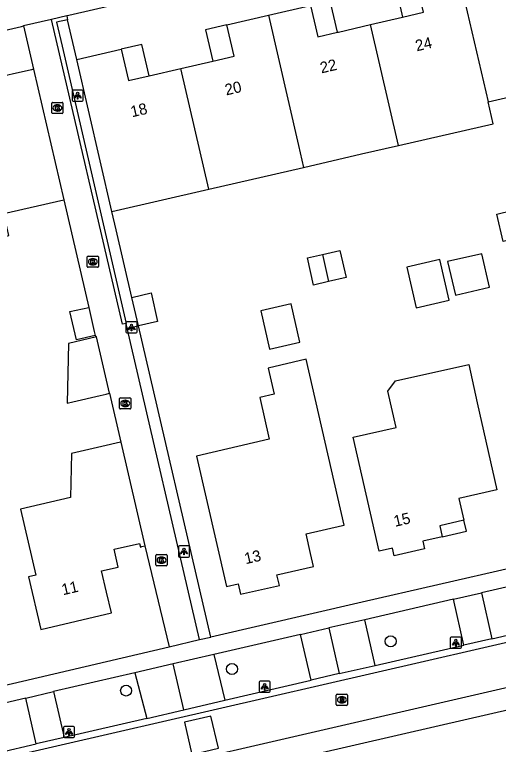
# Model space of a CAD drawing. Extents: x 156414 to 157775, y 382335 to 383765.
# Drawn here: x 156662.2 to 156705.5, y 383251.8 to 383317.1 of the extents above; entities that cross this region are included whole.
import ezdxf

# ---------------------------------------------------------------- set-up
doc = ezdxf.new("R2010")
doc.units = 0
for name, color, linetype in [('IMGEO_Boom', 7, 'Continuous'), ('IMGEO_Groenvoorziening', 7, 'Continuous'), ('IMGEO_Kolk', 7, 'Continuous'), ('IMGEO_Lichtpunt', 7, 'Continuous'), ('IMGEO_Muur', 7, 'Continuous'), ('IMGEO_Pand', 7, 'Continuous'), ('IMGEO_Pand_nummerreeks', 7, 'Continuous'), ('IMGEO_Pand_overbouw', 7, 'Continuous'), ('IMGEO_Parkeervlak_open', 7, 'Continuous'), ('IMGEO_Rijbaan_lokaal_gesloten', 7, 'Continuous'), ('IMGEO_Rijbaan_lokaal_open', 7, 'Continuous'), ('IMGEO_Rioolput', 7, 'Continuous'), ('IMGEO_Voetpad_open', 7, 'Continuous')]:
    doc.layers.add(name, color=color, linetype=linetype)

msp = doc.modelspace()

# ---------------------------------------------------------------- linework, layer by layer
at = {"layer": 'IMGEO_Boom'}
for centre in [(156695.895, 383261.014), (156681.693, 383258.533), (156672.219, 383256.602)]:
    msp.add_circle(centre, 0.489, dxfattribs=at)
at = {"layer": 'IMGEO_Groenvoorziening'}
for points in [[(156667.807, 383313.114), (156666.982, 383316.687)], [(156672.734, 383291.815), (156671.329, 383297.864), (156670.95, 383299.498)], [(156672.314, 383289.05), (156673.319, 383289.274)], [(156679.794, 383261.393), (156673.319, 383289.274)]]:
    msp.add_lwpolyline(points, dxfattribs=at)
at = {"layer": 'IMGEO_Kolk'}
for p, q in [((156665.564, 383308.355), (156665.564, 383309.207)), ((156665.639, 383309.281), (156666.491, 383309.281)), ((156666.052, 383309.061), (156666.077, 383309.061)), ((156666.565, 383309.207), (156666.565, 383308.355)), ((156666.491, 383308.281), (156665.639, 383308.281)), ((156666.075, 383308.501), (156666.05, 383308.501)), ((156668.738, 383294.585), (156668.738, 383295.437)), ((156668.813, 383295.511), (156669.665, 383295.511)), ((156669.226, 383295.291), (156669.251, 383295.291)), ((156669.739, 383295.437), (156669.739, 383294.585)), ((156669.665, 383294.511), (156668.813, 383294.511)), ((156669.249, 383294.731), (156669.224, 383294.731)), ((156671.637, 383281.896), (156671.637, 383282.748)), ((156671.712, 383282.822), (156672.564, 383282.822)), ((156672.638, 383282.748), (156672.638, 383281.896)), ((156672.148, 383282.042), (156672.123, 383282.042)), ((156672.125, 383282.602), (156672.15, 383282.602)), ((156672.564, 383281.822), (156671.712, 383281.822)), ((156674.887, 383267.859), (156674.887, 383268.711)), ((156674.962, 383268.785), (156675.814, 383268.785)), ((156675.375, 383268.565), (156675.4, 383268.565)), ((156675.888, 383268.711), (156675.888, 383267.859)), ((156675.814, 383267.785), (156674.962, 383267.785)), ((156675.398, 383268.005), (156675.373, 383268.005))]:
    msp.add_line(p, q, dxfattribs=at)
for points in [[(156665.564, 383308.355), (156665.564, 383309.207)], [(156665.639, 383309.281), (156666.491, 383309.281)], [(156665.885, 383308.981), (156666.008, 383308.981), (156666.008, 383308.83), (156666.138, 383308.981), (156666.302, 383308.981), (156666.156, 383308.83), (156666.309, 383308.581), (156666.157, 383308.581), (156666.072, 383308.745), (156666.008, 383308.678), (156666.008, 383308.581), (156665.885, 383308.581), (156665.885, 383308.981)], [(156666.565, 383309.207), (156666.565, 383308.355)], [(156666.491, 383308.281), (156665.639, 383308.281)], [(156668.738, 383294.585), (156668.738, 383295.437)], [(156668.813, 383295.511), (156669.665, 383295.511)], [(156669.059, 383295.211), (156669.182, 383295.211), (156669.182, 383295.06), (156669.312, 383295.211), (156669.476, 383295.211), (156669.33, 383295.06), (156669.483, 383294.811), (156669.331, 383294.811), (156669.246, 383294.975), (156669.182, 383294.908), (156669.182, 383294.811), (156669.059, 383294.811), (156669.059, 383295.211)], [(156669.739, 383295.437), (156669.739, 383294.585)], [(156669.665, 383294.511), (156668.813, 383294.511)], [(156671.637, 383281.896), (156671.637, 383282.748)], [(156671.712, 383282.822), (156672.564, 383282.822)], [(156672.638, 383282.748), (156672.638, 383281.896)], [(156671.958, 383282.522), (156672.081, 383282.522), (156672.081, 383282.371), (156672.211, 383282.522), (156672.375, 383282.522), (156672.229, 383282.371), (156672.382, 383282.122), (156672.23, 383282.122), (156672.145, 383282.286), (156672.081, 383282.219), (156672.081, 383282.122), (156671.958, 383282.122), (156671.958, 383282.522)], [(156672.564, 383281.822), (156671.712, 383281.822)], [(156674.887, 383267.859), (156674.887, 383268.711)], [(156674.962, 383268.785), (156675.814, 383268.785)], [(156675.208, 383268.485), (156675.331, 383268.485), (156675.331, 383268.334), (156675.461, 383268.485), (156675.625, 383268.485), (156675.479, 383268.334), (156675.632, 383268.085), (156675.48, 383268.085), (156675.395, 383268.249), (156675.331, 383268.182), (156675.331, 383268.085), (156675.208, 383268.085), (156675.208, 383268.485)], [(156675.888, 383268.711), (156675.888, 383267.859)], [(156675.814, 383267.785), (156674.962, 383267.785)]]:
    msp.add_lwpolyline(points, dxfattribs=at)
for centre, start, end in [((156665.641, 383309.205), 91.55205, 178.44795), ((156665.641, 383309.205), 91.55205, 178.44795), ((156666.489, 383309.205), 1.55205, 88.44795), ((156666.489, 383309.205), 1.55205, 88.44795), ((156665.641, 383308.357), 181.55205, 268.44795), ((156665.641, 383308.357), 181.55205, 268.44795), ((156666.489, 383308.357), 271.55205, 358.44795), ((156666.489, 383308.357), 271.55205, 358.44795), ((156668.815, 383295.435), 91.55205, 178.44795), ((156668.815, 383295.435), 91.55205, 178.44795), ((156669.663, 383295.435), 1.55205, 88.44795), ((156669.663, 383295.435), 1.55205, 88.44795), ((156668.815, 383294.587), 181.55205, 268.44795), ((156668.815, 383294.587), 181.55205, 268.44795), ((156669.663, 383294.587), 271.55205, 358.44795), ((156669.663, 383294.587), 271.55205, 358.44795), ((156671.714, 383282.746), 91.55205, 178.44795), ((156671.714, 383282.746), 91.55205, 178.44795), ((156672.562, 383282.746), 1.55205, 88.44795), ((156672.562, 383282.746), 1.55205, 88.44795), ((156671.714, 383281.898), 181.55205, 268.44795), ((156671.714, 383281.898), 181.55205, 268.44795), ((156672.562, 383281.898), 271.55205, 358.44795), ((156672.562, 383281.898), 271.55205, 358.44795), ((156674.964, 383268.709), 91.55205, 178.44795), ((156674.964, 383268.709), 91.55205, 178.44795), ((156675.812, 383268.709), 1.55205, 88.44795), ((156675.812, 383268.709), 1.55205, 88.44795), ((156674.964, 383267.861), 181.55205, 268.44795), ((156674.964, 383267.861), 181.55205, 268.44795), ((156675.812, 383267.861), 271.55205, 358.44795), ((156675.812, 383267.861), 271.55205, 358.44795)]:
    msp.add_arc(centre, 0.0765, start, end, dxfattribs=at)
for centre, major_axis, ratio, start_param, end_param in [((156666.051, 383308.781), (-0.387, 0.002), 0.722429, 4.712389, 7.853982), ((156666.076, 383308.781), (-0.39, 0.002), 0.717154, 1.570796, 4.712389), ((156669.225, 383295.011), (-0.387, 0.002), 0.722429, 4.712389, 7.853982), ((156669.25, 383295.011), (-0.39, 0.002), 0.717154, 1.570796, 4.712389), ((156672.124, 383282.322), (-0.387, 0.002), 0.722429, 4.712389, 7.853982), ((156672.149, 383282.322), (-0.39, 0.002), 0.717154, 1.570796, 4.712389), ((156675.374, 383268.285), (-0.387, 0.002), 0.722429, 4.712389, 7.853982), ((156675.399, 383268.285), (-0.39, 0.002), 0.717154, 1.570796, 4.712389)]:
    msp.add_ellipse(centre, major_axis=major_axis, ratio=ratio, start_param=start_param, end_param=end_param, dxfattribs=at)
at = {"layer": 'IMGEO_Lichtpunt'}
for p, q in [((156667.381, 383310.287), (156667.381, 383309.48)), ((156667.381, 383310.287), (156667.381, 383309.48)), ((156668.283, 383310.382), (156667.475, 383310.382)), ((156668.283, 383310.382), (156667.475, 383310.382)), ((156668.377, 383309.48), (156668.377, 383310.287)), ((156668.377, 383309.48), (156668.377, 383310.287)), ((156667.475, 383309.386), (156668.283, 383309.386)), ((156667.475, 383309.386), (156668.283, 383309.386)), ((156672.203, 383289.533), (156672.203, 383288.726)), ((156672.203, 383289.533), (156672.203, 383288.726)), ((156673.105, 383289.628), (156672.297, 383289.628)), ((156673.105, 383289.628), (156672.297, 383289.628)), ((156673.199, 383288.726), (156673.199, 383289.533)), ((156673.199, 383288.726), (156673.199, 383289.533)), ((156672.297, 383288.632), (156673.105, 383288.632)), ((156672.297, 383288.632), (156673.105, 383288.632)), ((156677.797, 383269.556), (156676.989, 383269.556)), ((156677.797, 383269.556), (156676.989, 383269.556)), ((156676.895, 383269.461), (156676.895, 383268.654)), ((156676.895, 383269.461), (156676.895, 383268.654)), ((156677.891, 383268.654), (156677.891, 383269.461)), ((156677.891, 383268.654), (156677.891, 383269.461)), ((156676.989, 383268.56), (156677.797, 383268.56)), ((156676.989, 383268.56), (156677.797, 383268.56)), ((156701.227, 383261.3), (156701.227, 383260.493)), ((156701.227, 383261.3), (156701.227, 383260.493)), ((156702.129, 383261.395), (156701.321, 383261.395)), ((156702.129, 383261.395), (156701.321, 383261.395)), ((156702.223, 383260.493), (156702.223, 383261.3)), ((156702.223, 383260.493), (156702.223, 383261.3)), ((156701.321, 383260.399), (156702.129, 383260.399)), ((156701.321, 383260.399), (156702.129, 383260.399)), ((156684.113, 383257.35), (156684.113, 383256.543)), ((156684.113, 383257.35), (156684.113, 383256.543)), ((156685.015, 383257.445), (156684.207, 383257.445)), ((156685.015, 383257.445), (156684.207, 383257.445)), ((156685.109, 383256.543), (156685.109, 383257.35)), ((156685.109, 383256.543), (156685.109, 383257.35)), ((156684.207, 383256.449), (156685.015, 383256.449)), ((156684.207, 383256.449), (156685.015, 383256.449)), ((156666.614, 383253.299), (156666.614, 383252.492)), ((156666.614, 383253.299), (156666.614, 383252.492)), ((156667.516, 383253.394), (156666.708, 383253.394)), ((156667.516, 383253.394), (156666.708, 383253.394)), ((156667.61, 383252.492), (156667.61, 383253.299)), ((156667.61, 383252.492), (156667.61, 383253.299)), ((156666.708, 383252.398), (156667.516, 383252.398)), ((156666.708, 383252.398), (156667.516, 383252.398))]:
    msp.add_line(p, q, dxfattribs=at)
for points in [[(156667.755, 383309.951), (156667.794, 383309.923), (156667.606, 383309.661), (156667.568, 383309.688), (156667.755, 383309.951)], [(156667.857, 383309.903), (156667.904, 383309.903), (156667.904, 383309.581), (156667.857, 383309.581), (156667.857, 383309.903)], [(156667.967, 383309.923), (156668.005, 383309.95), (156668.192, 383309.688), (156668.153, 383309.66), (156667.967, 383309.923)], [(156672.577, 383289.197), (156672.616, 383289.169), (156672.428, 383288.907), (156672.39, 383288.934), (156672.577, 383289.197)], [(156672.679, 383289.149), (156672.726, 383289.149), (156672.726, 383288.827), (156672.679, 383288.827), (156672.679, 383289.149)], [(156672.789, 383289.169), (156672.827, 383289.196), (156673.014, 383288.934), (156672.975, 383288.906), (156672.789, 383289.169)], [(156677.269, 383269.125), (156677.308, 383269.097), (156677.12, 383268.835), (156677.082, 383268.862), (156677.269, 383269.125)], [(156677.371, 383269.077), (156677.418, 383269.077), (156677.418, 383268.755), (156677.371, 383268.755), (156677.371, 383269.077)], [(156677.481, 383269.097), (156677.519, 383269.124), (156677.706, 383268.862), (156677.667, 383268.834), (156677.481, 383269.097)], [(156701.601, 383260.964), (156701.64, 383260.936), (156701.452, 383260.674), (156701.414, 383260.701), (156701.601, 383260.964)], [(156701.703, 383260.916), (156701.75, 383260.916), (156701.75, 383260.594), (156701.703, 383260.594), (156701.703, 383260.916)], [(156701.813, 383260.936), (156701.851, 383260.963), (156702.038, 383260.701), (156701.999, 383260.673), (156701.813, 383260.936)], [(156684.487, 383257.014), (156684.526, 383256.986), (156684.338, 383256.724), (156684.3, 383256.751), (156684.487, 383257.014)], [(156684.589, 383256.966), (156684.636, 383256.966), (156684.636, 383256.644), (156684.589, 383256.644), (156684.589, 383256.966)], [(156684.699, 383256.986), (156684.737, 383257.013), (156684.924, 383256.751), (156684.885, 383256.723), (156684.699, 383256.986)], [(156666.988, 383252.963), (156667.027, 383252.935), (156666.839, 383252.673), (156666.801, 383252.7), (156666.988, 383252.963)], [(156667.09, 383252.915), (156667.137, 383252.915), (156667.137, 383252.593), (156667.09, 383252.593), (156667.09, 383252.915)], [(156667.2, 383252.935), (156667.238, 383252.962), (156667.425, 383252.7), (156667.386, 383252.672), (156667.2, 383252.935)]]:
    msp.add_lwpolyline(points, dxfattribs=at)
for centre in [(156667.88, 383310.085), (156672.702, 383289.331), (156677.394, 383269.259), (156701.726, 383261.098), (156684.612, 383257.148), (156667.113, 383253.097)]:
    msp.add_circle(centre, 0.0994, dxfattribs=at)
for centre, start, end in [((156667.475, 383310.287), 90, 180), ((156667.475, 383310.287), 90, 180), ((156668.283, 383310.287), 0, 90), ((156668.283, 383310.287), 0, 90), ((156667.475, 383309.48), 180, 270), ((156667.475, 383309.48), 180, 270), ((156668.283, 383309.48), 270, 0), ((156668.283, 383309.48), 270, 360), ((156672.297, 383289.533), 90, 180), ((156672.297, 383289.533), 90, 180), ((156673.105, 383289.533), 0, 90), ((156673.105, 383289.533), 0, 90), ((156672.297, 383288.726), 180, 270), ((156672.297, 383288.726), 180, 270), ((156673.105, 383288.726), 270, 0), ((156673.105, 383288.726), 270, 360), ((156676.989, 383269.461), 90, 180), ((156676.989, 383269.461), 90, 180), ((156677.797, 383269.461), 0, 90), ((156677.797, 383269.461), 0, 90), ((156676.989, 383268.654), 180, 270), ((156676.989, 383268.654), 180, 270), ((156677.797, 383268.654), 270, 0), ((156677.797, 383268.654), 270, 360), ((156701.321, 383261.3), 90, 180), ((156701.321, 383261.3), 90, 180), ((156702.129, 383261.3), 0, 90), ((156702.129, 383261.3), 0, 90), ((156701.321, 383260.493), 180, 270), ((156701.321, 383260.493), 180, 270), ((156702.129, 383260.493), 270, 0), ((156702.129, 383260.493), 270, 360), ((156684.207, 383257.35), 90, 180), ((156684.207, 383257.35), 90, 180), ((156685.015, 383257.35), 0, 90), ((156685.015, 383257.35), 0, 90), ((156684.207, 383256.543), 180, 270), ((156684.207, 383256.543), 180, 270), ((156685.015, 383256.543), 270, 0), ((156685.015, 383256.543), 270, 360), ((156666.708, 383253.299), 90, 180), ((156666.708, 383253.299), 90, 180), ((156667.516, 383253.299), 0, 90), ((156667.516, 383253.299), 0, 90), ((156666.708, 383252.492), 180, 270), ((156666.708, 383252.492), 180, 270), ((156667.516, 383252.492), 270, 0), ((156667.516, 383252.492), 270, 360)]:
    msp.add_arc(centre, 0.0946, start, end, dxfattribs=at)
at = {"layer": 'IMGEO_Muur'}
for points in [[(156666.905, 383317.026), (156665.527, 383316.707)], [(156672.224, 383289.484), (156671.895, 383289.421), (156665.527, 383316.707)], [(156666.982, 383316.687), (156665.993, 383316.458), (156666.486, 383314.322), (156672.224, 383289.484)], [(156666.905, 383317.026), (156666.982, 383316.687)]]:
    msp.add_lwpolyline(points, dxfattribs=at)
at = {"layer": 'IMGEO_Pand'}
for points in [[(156694.089, 383316.245), (156696.964, 383316.914), (156698.824, 383317.347), (156698.17, 383320.141), (156701.912, 383321.006)], [(156701.912, 383321.006), (156704.608, 383309.322)], [(156684.956, 383317.087), (156688.716, 383317.955), (156689.367, 383315.146), (156691.139, 383315.558), (156691.237, 383315.581), (156694.089, 383316.245)], [(156677.123, 383312.325), (156679.972, 383312.987), (156681.88, 383313.43), (156681.238, 383316.228), (156684.956, 383317.087)], [(156684.956, 383317.087), (156687.649, 383305.411), (156688.092, 383303.457)], [(156696.582, 383305.427), (156694.089, 383316.245)], [(156667.807, 383313.114), (156671.769, 383314.044), (156672.422, 383311.234), (156674.292, 383311.668), (156677.123, 383312.325)], [(156670.95, 383299.498), (156667.807, 383313.114)], [(156663.943, 383312.242), (156663.745, 383312.197), (156659.994, 383311.351), (156660.661, 383308.559), (156658.805, 383308.109), (156655.908, 383307.407)], [(156663.943, 383312.242), (156666.657, 383300.542)], [(156679.618, 383301.5), (156677.123, 383312.325)], [(156704.608, 383309.322), (156709.79, 383310.519), (156710.24, 383308.571), (156713.537, 383309.332)], [(156696.582, 383305.427), (156705.058, 383307.374), (156704.608, 383309.322)], [(156688.092, 383303.457), (156693.271, 383304.667), (156696.582, 383305.427)], [(156679.618, 383301.5), (156688.092, 383303.457)], [(156670.95, 383299.498), (156679.618, 383301.5)], [(156658.403, 383296.598), (156661.729, 383297.368), (156661.284, 383299.315), (156666.657, 383300.542)], [(156707.302, 383297.143), (156705.95, 383296.831), (156705.384, 383299.283), (156706.737, 383299.595)], [(156689.782, 383295.664), (156691.352, 383296.026), (156691.914, 383293.59), (156690.344, 383293.228)], [(156700.988, 383295.017), (156701.681, 383292.017), (156704.753, 383292.726), (156704.06, 383295.726), (156700.988, 383295.017)], [(156690.344, 383293.228), (156689.002, 383292.918), (156688.44, 383295.354), (156689.782, 383295.664)], [(156689.782, 383295.664), (156690.344, 383293.228)], [(156697.339, 383294.523), (156698.166, 383290.894), (156701.128, 383291.569), (156700.301, 383295.198), (156697.339, 383294.523)], [(156672.734, 383291.815), (156674.45, 383292.212), (156675.024, 383289.668), (156673.319, 383289.274)], [(156673.319, 383289.274), (156672.734, 383291.815)], [(156684.277, 383290.606), (156685.062, 383287.192), (156687.775, 383287.816), (156686.99, 383291.23), (156684.277, 383290.606)], [(156669.455, 383288.408), (156667.77, 383288.018), (156667.195, 383290.549), (156668.878, 383290.912)], [(156668.878, 383290.912), (156669.371, 383288.773), (156669.455, 383288.408)], [(156669.577, 383288.279), (156667.073, 383287.7), (156666.939, 383282.344), (156667.463, 383282.466), (156669.892, 383283.03), (156670.427, 383283.154), (156670.745, 383283.228)], [(156670.745, 383283.228), (156669.577, 383288.279)], [(156691.594, 383271.397), (156691.738, 383271.43), (156688.325, 383286.274), (156684.924, 383285.49), (156685.466, 383283.141), (156684.17, 383282.843), (156685.03, 383279.111), (156678.521, 383277.61), (156681.213, 383265.931), (156682.246, 383266.169), (156682.467, 383265.229), (156685.933, 383266.018), (156685.716, 383266.974), (156688.988, 383267.729), (156688.722, 383268.89), (156688.317, 383270.652), (156691.594, 383271.397)], [(156702.881, 383285.802), (156703.647, 383282.387), (156705.398, 383274.581), (156701.982, 383273.815), (156702.439, 383271.856), (156700.283, 383271.352), (156700.503, 383270.385), (156698.771, 383269.991), (156698.933, 383269.289), (156696.209, 383268.66), (156696.047, 383269.361), (156694.87, 383269.087), (156692.545, 383279.292), (156696.38, 383280.152), (156695.651, 383283.403), (156696.314, 383284.33), (156702.881, 383285.802)], [(156671.754, 383278.863), (156671.44, 383278.79), (156670.814, 383278.645), (156667.338, 383277.837), (156667.232, 383273.883), (156662.771, 383272.846), (156664.142, 383266.943), (156663.489, 383266.792), (156664.582, 383262.087), (156670.905, 383263.556), (156670.462, 383265.429), (156670.013, 383267.329), (156671.512, 383267.663), (156671.144, 383269.252), (156673.422, 383269.769), (156673.499, 383269.459), (156673.63, 383269.492), (156673.905, 383269.56)], [(156671.754, 383278.863), (156673.905, 383269.56)]]:
    msp.add_lwpolyline(points, dxfattribs=at)
at = {"layer": 'IMGEO_Pand_overbouw'}
for points in [[(156696.323, 383319.714), (156696.964, 383316.914), (156698.824, 383317.347), (156698.17, 383320.141)], [(156690.489, 383318.364), (156688.716, 383317.955), (156689.367, 383315.146), (156691.139, 383315.558)], [(156679.33, 383315.787), (156679.972, 383312.987), (156681.88, 383313.43), (156681.238, 383316.228)], [(156671.769, 383314.044), (156672.422, 383311.234), (156674.292, 383311.668), (156673.616, 383314.477)], [(156702.439, 383271.856), (156700.283, 383271.352), (156700.503, 383270.385), (156702.667, 383270.877)]]:
    msp.add_lwpolyline(points, close=True, dxfattribs=at)
at = {"layer": 'IMGEO_Parkeervlak_open'}
for points in [[(156702.433, 383260.67), (156701.517, 383264.785)], [(156688.775, 383257.545), (156687.817, 383261.629)], [(156665.73, 383256.506), (156666.662, 383252.403)]]:
    msp.add_lwpolyline(points, dxfattribs=at)
at = {"layer": 'IMGEO_Rijbaan_lokaal_gesloten'}
for points in [[(156604.153, 383237.588), (156605.937, 383237.996), (156608.429, 383238.567), (156638.408, 383245.297), (156708.386, 383261.419), (156716.377, 383263.265)], [(156717.235, 383259.398), (156646.059, 383242.959), (156606.812, 383234.139)]]:
    msp.add_lwpolyline(points, dxfattribs=at)
at = {"layer": 'IMGEO_Rijbaan_lokaal_open'}
for points in [[(156700.997, 383324.894), (156667.09, 383317.069), (156666.905, 383317.026)], [(156665.527, 383316.707), (156663.039, 383316.131)], [(156591.77, 383299.634), (156662.847, 383316.087), (156663.039, 383316.131)], [(156707.274, 383266.109), (156704.037, 383265.357)], [(156704.037, 383265.357), (156704.958, 383261.247)], [(156693.584, 383262.952), (156690.352, 383262.211)], [(156694.509, 383258.857), (156693.584, 383262.952)], [(156690.352, 383262.211), (156691.293, 383258.126)], [(156704.958, 383261.247), (156708.251, 383262.007)], [(156704.958, 383261.247), (156702.433, 383260.67)], [(156694.509, 383258.857), (156702.433, 383260.67)], [(156676.426, 383258.991), (156673.01, 383258.204)], [(156677.388, 383254.878), (156676.426, 383258.991)], [(156691.293, 383258.126), (156694.509, 383258.857)], [(156673.01, 383258.204), (156674.061, 383254.106)], [(156691.293, 383258.126), (156688.775, 383257.545)], [(156681.043, 383255.733), (156688.775, 383257.545)], [(156663.236, 383255.927), (156659.897, 383255.147)], [(156664.162, 383251.841), (156663.236, 383255.927)], [(156677.388, 383254.878), (156681.043, 383255.733)], [(156674.061, 383254.106), (156677.388, 383254.878)], [(156674.061, 383254.106), (156666.662, 383252.403)], [(156678.111, 383250.88), (156680.499, 383251.442), (156679.808, 383254.325), (156677.446, 383253.767), (156678.111, 383250.88)], [(156666.662, 383252.403), (156664.162, 383251.841)], [(156660.826, 383251.059), (156664.162, 383251.841)]]:
    msp.add_lwpolyline(points, dxfattribs=at)
at = {"layer": 'IMGEO_Rioolput'}
for p, q in [((156691.028, 383255.351), (156691.028, 383256.203)), ((156691.103, 383256.277), (156691.955, 383256.277)), ((156691.516, 383256.057), (156691.541, 383256.057)), ((156692.029, 383256.203), (156692.029, 383255.351)), ((156691.955, 383255.277), (156691.103, 383255.277)), ((156691.539, 383255.497), (156691.514, 383255.497))]:
    msp.add_line(p, q, dxfattribs=at)
for points in [[(156691.028, 383255.351), (156691.028, 383256.203)], [(156691.103, 383256.277), (156691.955, 383256.277)], [(156691.617, 383255.975), (156691.365, 383255.977), (156691.365, 383255.577)], [(156691.543, 383255.896), (156691.489, 383255.896), (156691.489, 383255.815)], [(156691.489, 383255.815), (156691.541, 383255.815)], [(156692.029, 383256.203), (156692.029, 383255.351)], [(156691.955, 383255.277), (156691.103, 383255.277)], [(156691.365, 383255.577), (156691.489, 383255.577), (156691.489, 383255.739), (156691.5, 383255.739)], [(156691.547, 383255.71), (156691.618, 383255.577), (156691.758, 383255.577), (156691.693, 383255.703)]]:
    msp.add_lwpolyline(points, dxfattribs=at)
for centre, radius, start, end in [((156691.105, 383256.201), 0.0765, 91.55205, 178.44795), ((156691.105, 383256.201), 0.0765, 91.55205, 178.44795), ((156691.525, 383256.004), 0.19, 274.7715, 282.96867), ((156691.549, 383255.8), 0.0964, 77.00612, 93.18647), ((156691.563, 383255.857), 0.0378, 276.66336, 79.67722), ((156691.616, 383255.865), 0.109, 350.36119, 89.41601), ((156691.614, 383255.865), 0.112, 277.58423, 350.98172), ((156691.953, 383256.201), 0.0765, 1.55205, 88.44795), ((156691.953, 383256.201), 0.0765, 1.55205, 88.44795), ((156691.105, 383255.353), 0.0765, 181.55205, 268.44795), ((156691.105, 383255.353), 0.0765, 181.55205, 268.44795), ((156691.499, 383255.686), 0.0533, 26.02933, 88.69889), ((156691.598, 383255.65), 0.108, 29.51342, 73.79051), ((156691.953, 383255.353), 0.0765, 271.55205, 358.44795), ((156691.953, 383255.353), 0.0765, 271.55205, 358.44795)]:
    msp.add_arc(centre, radius, start, end, dxfattribs=at)
for centre, major_axis, ratio, start_param, end_param in [((156691.515, 383255.777), (-0.387, 0.002), 0.722429, 4.712389, 7.853982), ((156691.54, 383255.777), (-0.39, 0.002), 0.717154, 1.570796, 4.712389)]:
    msp.add_ellipse(centre, major_axis=major_axis, ratio=ratio, start_param=start_param, end_param=end_param, dxfattribs=at)
at = {"layer": 'IMGEO_Voetpad_open'}
for points in [[(156663.039, 383316.131), (156663.943, 383312.242)], [(156666.657, 383300.542), (156668.878, 383290.912)], [(156672.314, 383289.05), (156672.224, 383289.484)], [(156678.791, 383261.163), (156672.314, 383289.05)], [(156669.455, 383288.408), (156669.577, 383288.279)], [(156670.745, 383283.228), (156671.754, 383278.863)], [(156747.924, 383277.105), (156706.879, 383267.617), (156693.356, 383264.509), (156679.794, 383261.393)], [(156673.905, 383269.56), (156676.069, 383260.522)], [(156682.695, 383249.423), (156685.187, 383249.999), (156700.234, 383253.481), (156717.517, 383257.459), (156717.658, 383257.492), (156752.621, 383265.563)], [(156701.517, 383264.785), (156704.037, 383265.357)], [(156701.517, 383264.785), (156693.584, 383262.952)], [(156687.817, 383261.629), (156690.352, 383262.211)], [(156676.069, 383260.522), (156678.791, 383261.163)], [(156678.791, 383261.163), (156679.794, 383261.393)], [(156687.817, 383261.629), (156680.067, 383259.843)], [(156604.575, 383243.99), (156623.906, 383248.448), (156630.635, 383250), (156649.739, 383254.376), (156662.954, 383257.457), (156676.069, 383260.522)], [(156680.067, 383259.843), (156676.426, 383258.991)], [(156680.067, 383259.843), (156681.043, 383255.733)], [(156673.01, 383258.204), (156665.73, 383256.506)], [(156663.236, 383255.927), (156665.73, 383256.506)]]:
    msp.add_lwpolyline(points, dxfattribs=at)

# ---------------------------------------------------------------- texts
at = {"layer": 'IMGEO_Pand_nummerreeks'}
for s, rotation, p in [('24', 13.05385, (156698.228, 383313.849)), ('22', 13.05198, (156689.7, 383311.872)), ('20', 13.05198, (156681.18, 383309.897)), ('18', 13.05385, (156672.743, 383307.941)), ('15', 13.01352, (156696.287, 383271.264)), ('13', 12.81906, (156682.924, 383267.918)), ('11', 13.08063, (156666.568, 383265.135))]:
    msp.add_text(s, height=1, rotation=rotation, dxfattribs=at).set_placement(p)

doc.saveas('drawing.dxf')
